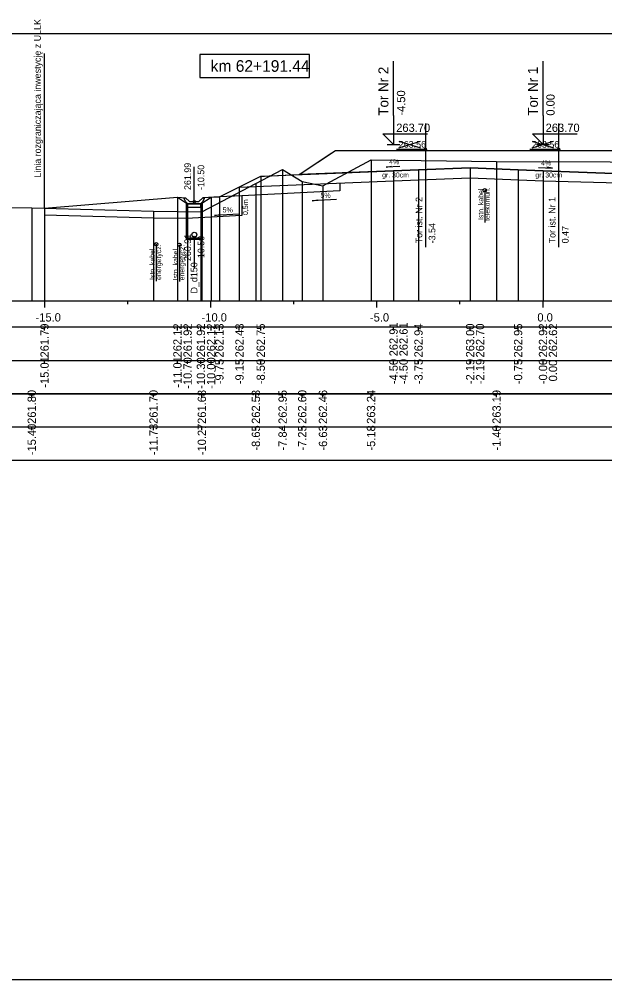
# Model space of a CAD drawing. Extents: x 6516023 to 6560129, y 5513077 to 5529206.
# Drawn here: x 6519766.94 to 6519784.57, y 5514451.16 to 5514480.09 of the extents above; entities that cross this region are included whole.
import ezdxf

# ---------------------------------------------------------------- set-up
doc = ezdxf.new("R2010")
doc.units = 0
for name, color, linetype in [('IR_default', 7, 'Continuous'), ('TOR_PRZEK_P-kable', 7, 'Continuous'), ('TOR_PRZEK_P-komponent', 7, 'Continuous'), ('TOR_PRZEK_P-odwodnienie', 7, 'Continuous'), ('TOR_PRZEK_P-opisy', 7, 'Continuous'), ('TOR_PRZEK_P-schodkowanie+wymiana', 7, 'Continuous'), ('TOR_PRZEK_P-tabelka istniejace', 7, 'Continuous'), ('TOR_PRZEK_P-tabelka projektowane', 7, 'Continuous'), ('TOR_PRZEK_P-teren istniejacy', 7, 'Continuous'), ('TOR_PRZEK_P-tory istniejace', 7, 'Continuous'), ('TOR_PRZEK_P-tory projektowane', 7, 'Continuous'), ('TOR_PRZEK_P-uklad odniesienia', 7, 'Continuous'), ('TOR_PRZEK_P-warstwa ochronna I', 7, 'Continuous'), ('TOR_PRZEK_P-warstwa ochronna II', 7, 'Continuous'), ('TOR_PS_T-granica PKP-projektowana', 7, 'Continuous'), ('TOR_PS_T-skarpy projektowane', 7, 'Continuous'), ('TOR_RAMKI-ramka+tabelka 1', 7, 'Continuous')]:
    doc.layers.add(name, color=color, linetype=linetype)

msp = doc.modelspace()

# ---------------------------------------------------------------- linework, layer by layer
at = {"layer": 'IR_default'}
msp.add_lwpolyline([(6519767.703, 5514474.395), (6519771.704, 5514474.723), (6519772.011, 5514474.522), (6519772.411, 5514474.522), (6519772.717, 5514474.723), (6519772.968, 5514474.735), (6519773.431, 5514474.966), (6519774.213, 5514475.357), (6519774.33, 5514475.362), (6519775.373, 5514475.404), (6519776.353, 5514476.058), (6519776.463, 5514476.131), (6519776.815, 5514476.131), (6519779.963, 5514476.131), (6519780.862, 5514476.131), (6519780.963, 5514476.131), (6519784.111, 5514476.131), (6519784.463, 5514476.131), (6519786.531, 5514476.131)], dxfattribs=at)
at = {"layer": 'TOR_PRZEK_P-kable'}
for p, q in [((6519780.96, 5514474.936), (6519780.96, 5514473.963)), ((6519771.065, 5514473.306), (6519771.065, 5514472.196)), ((6519771.766, 5514473.295), (6519771.766, 5514472.185))]:
    msp.add_line(p, q, dxfattribs=at)
for centre in [(6519780.96, 5514474.936), (6519771.065, 5514473.306), (6519771.766, 5514473.295)]:
    msp.add_circle(centre, 0.05, dxfattribs=at)
at = {"layer": 'TOR_PRZEK_P-komponent'}
msp.add_lwpolyline([(6519776.463, 5514476.131), (6519779.963, 5514476.131), (6519780.963, 5514476.131), (6519784.463, 5514476.131), (6519786.763, 5514476.131), (6519790.263, 5514476.131), (6519791.513, 5514476.131), (6519795.013, 5514476.131), (6519796.098, 5514475.407), (6519793.263, 5514475.521), (6519792.513, 5514475.551), (6519791.547, 5514475.589), (6519791.542, 5514475.589), (6519789.262, 5514475.498), (6519788.513, 5514475.468), (6519785.863, 5514475.362), (6519785.363, 5514475.416), (6519782.713, 5514475.522), (6519781.963, 5514475.552), (6519780.518, 5514475.61), (6519778.963, 5514475.547), (6519778.213, 5514475.517), (6519775.373, 5514475.404), (6519775.373, 5514475.404)], close=True, dxfattribs=at)
at = {"layer": 'TOR_PRZEK_P-odwodnienie'}
for p, q in [((6519772.211, 5514474.592), (6519772.211, 5514475.636)), ((6519771.903, 5514474.687), (6519771.951, 5514474.711)), ((6519772.071, 5514474.592), (6519771.951, 5514474.711)), ((6519772.351, 5514474.592), (6519772.471, 5514474.711)), ((6519772.471, 5514474.711), (6519772.518, 5514474.687)), ((6519772.021, 5514474.522), (6519772.401, 5514474.522)), ((6519772.071, 5514474.592), (6519772.351, 5514474.592)), ((6519772.213, 5514473.521), (6519772.213, 5514472.585))]:
    msp.add_line(p, q, dxfattribs=at)
for points in [[(6519771.704, 5514474.723), (6519771.951, 5514474.711)], [(6519772.968, 5514474.735), (6519772.471, 5514474.711)], [(6519771.951, 5514474.592), (6519771.903, 5514474.687)], [(6519772.021, 5514474.522), (6519771.951, 5514474.592)], [(6519771.963, 5514474.553), (6519771.963, 5514473.461), (6519772.463, 5514473.461), (6519772.463, 5514474.556)], [(6519772.411, 5514474.522), (6519772.011, 5514474.522), (6519772.011, 5514474.422), (6519772.411, 5514474.422), (6519772.411, 5514474.522)], [(6519772.401, 5514474.522), (6519772.471, 5514474.592)], [(6519772.471, 5514474.592), (6519772.518, 5514474.687)], [(6519771.963, 5514473.501), (6519772.463, 5514473.501)]]:
    msp.add_lwpolyline(points, dxfattribs=at)
for centre, radius in [((6519772.211, 5514474.592), 0.035), ((6519772.213, 5514473.596), 0.075), ((6519772.213, 5514473.521), 0.03)]:
    msp.add_circle(centre, radius, dxfattribs=at)
at = {"layer": 'TOR_PRZEK_P-opisy'}
for points in [[(6519778.404, 5514475.653), (6519777.986, 5514475.634), (6519778.154, 5514475.662)], [(6519782.577, 5514475.617), (6519782.995, 5514475.598), (6519782.827, 5514475.627)]]:
    msp.add_lwpolyline(points, dxfattribs=at)
at = {"layer": 'TOR_PRZEK_P-schodkowanie+wymiana'}
for p, q in [((6519776.591, 5514475.153), (6519776.591, 5514474.916)), ((6519773.646, 5514474.769), (6519772.968, 5514474.735)), ((6519776.591, 5514474.916), (6519773.646, 5514474.769)), ((6519773.646, 5514474.769), (6519773.646, 5514474.171)), ((6519773.646, 5514474.171), (6519771.963, 5514474.086))]:
    msp.add_line(p, q, dxfattribs=at)
msp.add_lwpolyline([(6519767.703, 5514474.195), (6519770.98, 5514474.108), (6519771.963, 5514474.092)], dxfattribs=at)
at = {"layer": 'TOR_PRZEK_P-tabelka istniejace'}
for p, q in [((6519767.317, 5514468.706), (6519767.317, 5514468.806)), ((6519770.984, 5514468.706), (6519770.984, 5514468.806)), ((6519772.439, 5514468.706), (6519772.439, 5514468.806)), ((6519774.067, 5514468.706), (6519774.067, 5514468.806)), ((6519774.872, 5514468.706), (6519774.872, 5514468.806)), ((6519775.462, 5514468.706), (6519775.462, 5514468.806)), ((6519776.087, 5514468.706), (6519776.087, 5514468.806)), ((6519777.534, 5514468.706), (6519777.534, 5514468.806)), ((6519781.315, 5514468.706), (6519781.315, 5514468.806)), ((6519731.663, 5514467.806), (6519825.463, 5514467.806)), ((6519767.317, 5514467.706), (6519767.317, 5514467.806)), ((6519770.984, 5514467.706), (6519770.984, 5514467.806)), ((6519772.439, 5514467.706), (6519772.439, 5514467.806)), ((6519774.067, 5514467.706), (6519774.067, 5514467.806)), ((6519774.872, 5514467.706), (6519774.872, 5514467.806)), ((6519775.462, 5514467.706), (6519775.462, 5514467.806)), ((6519776.087, 5514467.706), (6519776.087, 5514467.806)), ((6519777.534, 5514467.706), (6519777.534, 5514467.806)), ((6519781.315, 5514467.706), (6519781.315, 5514467.806))]:
    msp.add_line(p, q, dxfattribs=at)
for points in [[(6519777.534, 5514475.85), (6519777.534, 5514471.806), (6519777.534, 5514471.676), (6519777.534, 5514471.606)], [(6519781.315, 5514475.801), (6519781.315, 5514471.806), (6519781.315, 5514471.676), (6519781.315, 5514471.606)], [(6519774.872, 5514475.556), (6519774.872, 5514471.806), (6519774.872, 5514471.676), (6519774.872, 5514471.606)], [(6519774.067, 5514475.14), (6519774.067, 5514471.806), (6519774.067, 5514471.676), (6519774.067, 5514471.606)], [(6519775.462, 5514475.201), (6519775.462, 5514471.806), (6519775.462, 5514471.676), (6519775.462, 5514471.606)], [(6519776.087, 5514475.067), (6519776.087, 5514471.806), (6519776.087, 5514471.676), (6519776.087, 5514471.606)], [(6519767.317, 5514474.405), (6519767.317, 5514471.806), (6519767.317, 5514471.676), (6519767.317, 5514471.606)], [(6519770.984, 5514474.308), (6519770.984, 5514471.806), (6519770.984, 5514471.676), (6519770.984, 5514471.606)], [(6519772.439, 5514474.285), (6519772.439, 5514471.806), (6519772.439, 5514471.676), (6519772.439, 5514471.606)]]:
    msp.add_lwpolyline(points, dxfattribs=at)
msp.add_lwpolyline([(6519731.663, 5514468.806), (6519731.663, 5514466.806), (6519825.463, 5514466.806), (6519825.463, 5514468.806)], close=True, dxfattribs=at)
at = {"layer": 'TOR_PRZEK_P-tabelka projektowane'}
for p, q in [((6519767.703, 5514470.706), (6519767.703, 5514470.806)), ((6519771.704, 5514470.706), (6519771.704, 5514470.806)), ((6519772.011, 5514470.706), (6519772.011, 5514470.806)), ((6519772.411, 5514470.706), (6519772.411, 5514470.806)), ((6519772.717, 5514470.706), (6519772.717, 5514470.806)), ((6519772.968, 5514470.706), (6519772.968, 5514470.806)), ((6519773.561, 5514470.706), (6519773.561, 5514470.806)), ((6519774.213, 5514470.706), (6519774.213, 5514470.806)), ((6519778.213, 5514470.706), (6519778.213, 5514470.806)), ((6519778.213, 5514470.706), (6519778.213, 5514470.806)), ((6519778.963, 5514470.706), (6519778.963, 5514470.806)), ((6519780.518, 5514470.706), (6519780.518, 5514470.806)), ((6519780.518, 5514470.706), (6519780.518, 5514470.806)), ((6519781.963, 5514470.706), (6519781.963, 5514470.806)), ((6519782.713, 5514470.706), (6519782.713, 5514470.806)), ((6519782.713, 5514470.706), (6519782.713, 5514470.806)), ((6519731.663, 5514469.806), (6519825.463, 5514469.806)), ((6519767.703, 5514469.706), (6519767.703, 5514469.806)), ((6519771.704, 5514469.706), (6519771.704, 5514469.806)), ((6519772.011, 5514469.706), (6519772.011, 5514469.806)), ((6519772.411, 5514469.706), (6519772.411, 5514469.806)), ((6519772.717, 5514469.706), (6519772.717, 5514469.806)), ((6519772.968, 5514469.706), (6519772.968, 5514469.806)), ((6519773.561, 5514469.706), (6519773.561, 5514469.806)), ((6519774.213, 5514469.706), (6519774.213, 5514469.806)), ((6519778.213, 5514469.706), (6519778.213, 5514469.806)), ((6519778.213, 5514469.706), (6519778.213, 5514469.806)), ((6519778.963, 5514469.706), (6519778.963, 5514469.806)), ((6519780.518, 5514469.706), (6519780.518, 5514469.806)), ((6519780.518, 5514469.706), (6519780.518, 5514469.806)), ((6519781.963, 5514469.706), (6519781.963, 5514469.806)), ((6519782.713, 5514469.706), (6519782.713, 5514469.806)), ((6519782.713, 5514469.706), (6519782.713, 5514469.806))]:
    msp.add_line(p, q, dxfattribs=at)
for points in [[(6519780.518, 5514475.61), (6519780.518, 5514471.806), (6519780.518, 5514471.676), (6519780.518, 5514471.606)], [(6519774.213, 5514475.357), (6519774.213, 5514471.806), (6519774.213, 5514471.676), (6519774.213, 5514471.606)], [(6519778.213, 5514475.517), (6519778.213, 5514471.806), (6519778.213, 5514471.676), (6519778.213, 5514471.606)], [(6519778.963, 5514475.547), (6519778.963, 5514471.806), (6519778.963, 5514471.676), (6519778.963, 5514471.606)], [(6519780.518, 5514475.31), (6519780.518, 5514471.806), (6519780.518, 5514471.676), (6519780.518, 5514471.606)], [(6519781.963, 5514475.552), (6519781.963, 5514471.806), (6519781.963, 5514471.676), (6519781.963, 5514471.606)], [(6519782.713, 5514475.522), (6519782.713, 5514471.806), (6519782.713, 5514471.676), (6519782.713, 5514471.606)], [(6519773.561, 5514475.031), (6519773.561, 5514471.806), (6519773.561, 5514471.676), (6519773.561, 5514471.606)], [(6519778.213, 5514475.217), (6519778.213, 5514471.806), (6519778.213, 5514471.676), (6519778.213, 5514471.606)], [(6519782.713, 5514475.222), (6519782.713, 5514471.806), (6519782.713, 5514471.676), (6519782.713, 5514471.606)], [(6519771.704, 5514474.723), (6519771.704, 5514471.806), (6519771.704, 5514471.676), (6519771.704, 5514471.606)], [(6519772.717, 5514474.723), (6519772.717, 5514471.806), (6519772.717, 5514471.676), (6519772.717, 5514471.606)], [(6519772.968, 5514474.735), (6519772.968, 5514471.806), (6519772.968, 5514471.676), (6519772.968, 5514471.606)], [(6519772.011, 5514474.522), (6519772.011, 5514471.806), (6519772.011, 5514471.676), (6519772.011, 5514471.606)], [(6519772.411, 5514474.522), (6519772.411, 5514471.806), (6519772.411, 5514471.676), (6519772.411, 5514471.606)], [(6519767.703, 5514474.395), (6519767.703, 5514471.806), (6519767.703, 5514471.676), (6519767.703, 5514471.606)]]:
    msp.add_lwpolyline(points, dxfattribs=at)
msp.add_lwpolyline([(6519731.663, 5514470.806), (6519731.663, 5514468.806), (6519825.463, 5514468.806), (6519825.463, 5514470.806)], close=True, dxfattribs=at)
at = {"layer": 'TOR_PRZEK_P-teren istniejacy'}
msp.add_lwpolyline([(6519766.562, 5514474.414), (6519767.317, 5514474.405), (6519770.984, 5514474.308), (6519772.439, 5514474.285), (6519774.067, 5514475.14), (6519774.872, 5514475.556), (6519775.462, 5514475.201), (6519776.087, 5514475.067), (6519776.321, 5514475.202), (6519777.534, 5514475.85), (6519781.315, 5514475.801), (6519795.015, 5514475.758), (6519795.274, 5514475.651), (6519795.934, 5514475.42), (6519796.029, 5514475.535), (6519796.281, 5514475.442), (6519796.832, 5514475.399), (6519796.874, 5514475.375), (6519800.051, 5514473.226), (6519802.037, 5514473.988), (6519802.804, 5514474.341), (6519803.82, 5514474.312), (6519804.57, 5514474.343)], dxfattribs=at)
at = {"layer": 'TOR_PRZEK_P-tory istniejace'}
for p, q in [((6519779.171, 5514476.942), (6519779.171, 5514473.221)), ((6519783.182, 5514476.941), (6519783.182, 5514473.221)), ((6519779.172, 5514476.166), (6519778.306, 5514476.166)), ((6519778.372, 5514476.213), (6519779.024, 5514476.416)), ((6519778.372, 5514476.416), (6519779.024, 5514476.213)), ((6519783.183, 5514476.166), (6519782.317, 5514476.166)), ((6519782.383, 5514476.213), (6519783.034, 5514476.416)), ((6519782.383, 5514476.416), (6519783.034, 5514476.213))]:
    msp.add_line(p, q, dxfattribs=at)
for centre in [(6519779.172, 5514476.166), (6519783.183, 5514476.166)]:
    msp.add_circle(centre, 0.035, dxfattribs=at)
at = {"layer": 'TOR_PRZEK_P-tory projektowane'}
for p, q in [((6519778.213, 5514477.188), (6519778.213, 5514478.821)), ((6519782.713, 5514477.188), (6519782.713, 5514478.821)), ((6519778.213, 5514477.188), (6519778.213, 5514476.311)), ((6519782.713, 5514477.188), (6519782.713, 5514476.311)), ((6519778.213, 5514476.311), (6519777.894, 5514476.63)), ((6519777.894, 5514476.63), (6519779.238, 5514476.63)), ((6519782.713, 5514476.311), (6519782.394, 5514476.63)), ((6519782.394, 5514476.63), (6519783.738, 5514476.63)), ((6519778.021, 5514476.311), (6519778.405, 5514476.311)), ((6519782.521, 5514476.311), (6519782.905, 5514476.311))]:
    msp.add_line(p, q, dxfattribs=at)
at = {"layer": 'TOR_PRZEK_P-uklad odniesienia'}
for p, q in [((6519735.463, 5514471.606), (6519825.463, 5514471.606)), ((6519767.713, 5514471.406), (6519767.713, 5514471.606)), ((6519770.213, 5514471.506), (6519770.213, 5514471.606)), ((6519772.713, 5514471.406), (6519772.713, 5514471.606)), ((6519775.213, 5514471.506), (6519775.213, 5514471.606)), ((6519777.713, 5514471.406), (6519777.713, 5514471.606)), ((6519780.213, 5514471.506), (6519780.213, 5514471.606)), ((6519782.713, 5514471.406), (6519782.713, 5514471.606))]:
    msp.add_line(p, q, dxfattribs=at)
msp.add_lwpolyline([(6519775.678, 5514479.027), (6519772.378, 5514479.027), (6519772.378, 5514478.327), (6519775.678, 5514478.327)], close=True, dxfattribs=at)
at = {"layer": 'TOR_PRZEK_P-warstwa ochronna I'}
msp.add_lwpolyline([(6519773.561, 5514475.031), (6519778.213, 5514475.217), (6519780.518, 5514475.31), (6519782.713, 5514475.222), (6519785.363, 5514475.146)], dxfattribs=at)
at = {"layer": 'TOR_PRZEK_P-warstwa ochronna II'}
msp.add_lwpolyline([(6519767.703, 5514474.395), (6519771.704, 5514474.723), (6519772.011, 5514474.522), (6519772.411, 5514474.522), (6519772.717, 5514474.723), (6519772.968, 5514474.735), (6519774.213, 5514475.357), (6519778.213, 5514475.517), (6519778.963, 5514475.547), (6519780.518, 5514475.61), (6519781.963, 5514475.552), (6519782.713, 5514475.522), (6519785.363, 5514475.416)], dxfattribs=at)
at = {"layer": 'TOR_PS_T-granica PKP-projektowana'}
msp.add_line((6519767.703, 5514474.395), (6519767.703, 5514479.053), dxfattribs=at)
at = {"layer": 'TOR_PS_T-skarpy projektowane'}
for points in [[(6519776.498, 5514474.654), (6519775.763, 5514474.614), (6519775.936, 5514474.645)], [(6519773.553, 5514474.215), (6519772.817, 5514474.176), (6519772.99, 5514474.206)]]:
    msp.add_lwpolyline(points, dxfattribs=at)
at = {"layer": 'TOR_RAMKI-ramka+tabelka 1'}
msp.add_lwpolyline([(6519632.013, 5514479.656), (6519879.513, 5514479.656), (6519879.513, 5514451.156), (6519632.013, 5514451.156)], close=True, dxfattribs=at)

# ---------------------------------------------------------------- texts
at = {"layer": 'TOR_PRZEK_P-kable'}
for s, height, p in [('Istn. kabel', 0.14999, (6519780.916, 5514474.039)), ('telekomun.', 0.15, (6519781.11, 5514474.011)), ('Istn. kabel', 0.14999, (6519771.02, 5514472.233)), ('energetycz.', 0.14999, (6519771.214, 5514472.233)), ('Istn. kabel', 0.14999, (6519771.721, 5514472.221)), ('energetycz.', 0.14999, (6519771.915, 5514472.222))]:
    msp.add_text(s, height=height, rotation=90.0511, dxfattribs=at).set_placement(p)
at = {"layer": 'TOR_PRZEK_P-odwodnienie'}
for s, p in [('261.99', (6519772.111, 5514474.942)), ('-10.50', (6519772.511, 5514474.942)), ('260.91', (6519772.113, 5514472.802)), ('-10.50', (6519772.513, 5514472.802)), ('D_d150', (6519772.305, 5514471.827))]:
    msp.add_text(s, height=0.2, rotation=90, dxfattribs=at).set_placement(p)
at = {"layer": 'TOR_PRZEK_P-opisy'}
for rotation, p in [(0.1515, (6519778.081, 5514475.718)), (359.8485, (6519782.656, 5514475.683))]:
    msp.add_text('4%', height=0.15, rotation=rotation, dxfattribs=at).set_placement(p)
at = {"layer": 'TOR_PRZEK_P-schodkowanie+wymiana'}
msp.add_text('0,5m', height=0.1545, rotation=90, dxfattribs=at).set_placement((6519773.828, 5514474.186))
at = {"layer": 'TOR_PRZEK_P-tabelka istniejace'}
for s, p in [('261.80', (6519767.442, 5514467.898)), ('261.70', (6519771.109, 5514467.898)), ('261.68', (6519772.564, 5514467.898)), ('262.53', (6519774.192, 5514467.898)), ('262.95', (6519774.997, 5514467.897)), ('262.60', (6519775.587, 5514467.898)), ('262.46', (6519776.212, 5514467.898)), ('263.24', (6519777.659, 5514467.899)), ('263.19', (6519781.44, 5514467.898)), ('-15.40', (6519767.442, 5514466.955)), ('-11.73', (6519771.109, 5514466.954)), ('-10.27', (6519772.564, 5514466.955)), ('-8.65', (6519774.192, 5514467.093)), ('-7.84', (6519774.997, 5514467.095)), ('-7.25', (6519775.587, 5514467.093)), ('-6.63', (6519776.212, 5514467.094)), ('-5.18', (6519777.659, 5514467.094)), ('-1.40', (6519781.44, 5514467.094))]:
    msp.add_text(s, height=0.25, rotation=90, dxfattribs=at).set_placement(p)
at = {"layer": 'TOR_PRZEK_P-tabelka projektowane'}
for s, p in [('261.79', (6519767.828, 5514469.898)), ('262.12', (6519771.829, 5514469.9)), ('261.92', (6519772.136, 5514469.9)), ('261.92', (6519772.536, 5514469.9)), ('262.12', (6519772.842, 5514469.9)), ('262.13', (6519773.093, 5514469.898)), ('262.43', (6519773.698, 5514469.898)), ('262.75', (6519774.338, 5514469.897)), ('262.91', (6519778.338, 5514469.933)), ('262.61', (6519778.638, 5514469.933)), ('262.94', (6519779.088, 5514469.899)), ('263.00', (6519780.643, 5514469.898)), ('262.70', (6519780.943, 5514469.898)), ('262.95', (6519782.088, 5514469.897)), ('262.92', (6519782.838, 5514469.9)), ('262.62', (6519783.138, 5514469.9)), ('-15.01', (6519767.828, 5514468.989)), ('-11.01', (6519771.829, 5514468.989)), ('-10.70', (6519772.136, 5514468.955)), ('-10.30', (6519772.536, 5514468.955)), ('-10.00', (6519772.842, 5514468.955)), ('-9.75', (6519773.093, 5514469.093)), ('-9.15', (6519773.698, 5514469.093)), ('-8.50', (6519774.338, 5514469.094)), ('-4.50', (6519778.338, 5514469.094)), ('-4.50', (6519778.638, 5514469.094)), ('-3.75', (6519779.088, 5514469.093)), ('-2.19', (6519780.643, 5514469.094)), ('-2.19', (6519780.943, 5514469.094)), ('-0.75', (6519782.088, 5514469.093)), ('-0.00', (6519782.838, 5514469.094)), ('0.00', (6519783.138, 5514469.178))]:
    msp.add_text(s, height=0.25, rotation=90, dxfattribs=at).set_placement(p)
at = {"layer": 'TOR_PRZEK_P-tory istniejace'}
for p in [(6519778.372, 5514476.216), (6519782.383, 5514476.216)]:
    msp.add_text('263.56', height=0.2, dxfattribs=at).set_placement(p)
for s, rotation, p in [('Tor ist. Nr 2', 90.0511, (6519779.078, 5514473.336)), ('Tor ist. Nr 1', 90.0511, (6519783.089, 5514473.336)), ('-3.54', 90, (6519779.472, 5514473.336)), ('0.47', 90, (6519783.483, 5514473.336))]:
    msp.add_text(s, height=0.2, rotation=rotation, dxfattribs=at).set_placement(p)
at = {"layer": 'TOR_PRZEK_P-tory projektowane'}
for s, height, p in [('Tor Nr 2', 0.3, (6519778.058, 5514477.182)), ('Tor Nr 1', 0.3, (6519782.558, 5514477.182)), ('-4.50', 0.25, (6519778.563, 5514477.181)), ('0.00', 0.25, (6519783.063, 5514477.181))]:
    msp.add_text(s, height=height, rotation=90, dxfattribs=at).set_placement(p)
for p in [(6519778.293, 5514476.691), (6519782.793, 5514476.691)]:
    msp.add_text('263.70', height=0.25, dxfattribs=at).set_placement(p)
at = {"layer": 'TOR_PRZEK_P-uklad odniesienia'}
for s, height, p in [('km 62+191.44', 0.35, (6519772.706, 5514478.502)), ('-15.0', 0.25, (6519767.432, 5514470.981)), ('-10.0', 0.25, (6519772.432, 5514470.981)), ('-5.0', 0.25, (6519777.502, 5514470.981)), ('0.0', 0.25, (6519782.544, 5514470.981))]:
    msp.add_text(s, height=height, dxfattribs=at).set_placement(p)
at = {"layer": 'TOR_PRZEK_P-warstwa ochronna I'}
for p in [(6519777.869, 5514475.319), (6519782.482, 5514475.319)]:
    msp.add_text('gr. 30cm', height=0.15, dxfattribs=at).set_placement(p)
at = {"layer": 'TOR_PS_T-granica PKP-projektowana'}
msp.add_text('Linia rozgraniczająca inwestycję z ULLK', height=0.2, rotation=90.0511, dxfattribs=at).set_placement((6519767.593, 5514475.317))
at = {"layer": 'TOR_PS_T-skarpy projektowane'}
for p in [(6519776.01, 5514474.705), (6519773.064, 5514474.267)]:
    msp.add_text('5%', height=0.1545, dxfattribs=at).set_placement(p)

doc.saveas('drawing.dxf')
